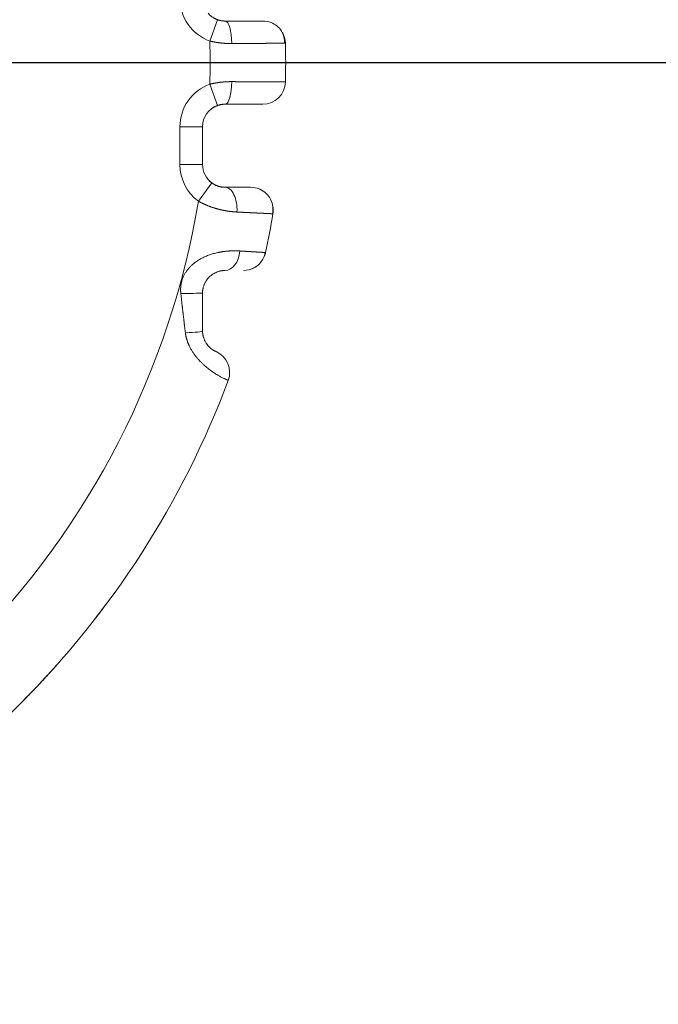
# Model space of a CAD drawing. Header units: millimetres. Extents: x 25069 to 61396, y 8621 to 21558.
# Tile 552 of 656: x 58233 to 58276, y 15333 to 15398. Entities that reach past the tile are written whole.
import ezdxf

# ---------------------------------------------------------------- set-up
doc = ezdxf.new("R2010")
doc.units = ezdxf.units.MM
doc.layers.add('10', color=7, linetype='Continuous')
doc.layers.add('dim', color=84, linetype='Continuous', lineweight=9)
doc.dimstyles.get("Standard").update_dxf_attribs({"dimtxt": 15, "dimasz": 5, "dimexe": 8, "dimexo": 5, "dimgap": 3, "dimtad": 0, "dimzin": 0, "dimdsep": 46, "dimtxsty": 'Standard', "dimblk": 'CLOSEDBLANK', "dimcen": 2, "dimclrd": 4, "dimclre": 3, "dimadec": 0, "dimazin": 0, "dimtfac": 1, "dimtofl": 0, "dimtmove": 0, "dimatfit": 3, "dimldrblk": 'CLOSEDBLANK', "dimfxl": 0, "dimtolj": 1, "dimtzin": 0, "dimarcsym": 0})

# ---------------------------------------------------------------- blocks, each defined once
blk = doc.blocks.new('_ClosedBlank')
at = {"color": 0, "linetype": 'ByBlock', "lineweight": -2}
for p, q in [((-1, 0.1667), (0, 0)), ((-1, 0.1667), (-1, -0.1667)), ((0, 0), (-1, -0.1667))]:
    blk.add_line(p, q, dxfattribs=at)
blk = doc.blocks.new('*D32')
at = {"layer": 'Defpoints', "color": 0, "lineweight": 18}
for p in [(58170.55, 15394.872), (58166.05, 15277.372), (58394.043, 15277.372)]:
    blk.add_point(p, dxfattribs=at)
at = {"layer": 'dim', "color": 3, "lineweight": -2}
for p, q in [((58190.55, 15394.872), (58414.043, 15394.872)), ((58186.05, 15277.372), (58414.043, 15277.372))]:
    blk.add_line(p, q, dxfattribs=at)
at = {"layer": 'dim', "color": 4, "lineweight": -3}
for p, q in [((58394.043, 15384.872), (58394.043, 15287.372)), ((58394.043, 15277.372), (58394.043, 15267.372))]:
    blk.add_line(p, q, dxfattribs=at)
at = {"layer": 'dim', "color": 4, "lineweight": -3, "xscale": 10, "yscale": 10, "zscale": 10}
for p, rotation in [((58394.043, 15394.872), 90), ((58394.043, 15277.372), 270)]:
    blk.add_blockref('_ClosedBlank', p, dxfattribs=dict(at, rotation=rotation))
at = {"layer": 'dim', "color": 0, "lineweight": 18, "insert": (58394.043, 15029.039), "char_height": 100, "attachment_point": 5, "rotation": 90}
blk.add_mtext('\\A1;117.50', dxfattribs=at)

msp = doc.modelspace()

# ---------------------------------------------------------------- linework, layer by layer
at = {"layer": '10', "color": 7, "linetype": 'Continuous', "lineweight": 20}
for p, q in [((58246.541, 15397.711), (58246.032, 15396.3)), ((58246.541, 15392.033), (58246.032, 15393.444)), ((58245.55, 15390.622), (58244.05, 15390.622)), ((58244.05, 15388.122), (58244.05, 15390.622)), ((58245.55, 15388.122), (58245.55, 15390.622)), ((58245.55, 15390.622), (58245.55, 15388.122)), ((58245.55, 15388.122), (58244.05, 15388.122)), ((58246.165, 15386.911), (58245.28, 15385.7))]:
    msp.add_line(p, q, dxfattribs=at)
for centre, radius, start, end in [((58247.05, 15399.122), 3, 180, 250.15265), ((58249.537, 15396.122), 1.5, 68.29854, 90), ((58191.05, 15394.872), 55, 358.51202, 1.48798), ((58249.537, 15396.122), 1.5, 1.22436, 30.46484), ((58191.05, 15394.872), 60, 358.77564, 1.22436), ((58191.05, 15394.872), 60, 358.77564, 1.22436), ((58247.05, 15390.622), 3, 109.84735, 180), ((58249.537, 15393.622), 1.5, 270, 358.77564), ((58247.05, 15390.622), 1.5, 109.84735, 180), ((58247.05, 15390.622), 1.5, 109.84735, 180), ((58247.05, 15388.122), 3, 180, 233.83866), ((58247.05, 15388.122), 1.5, 180, 233.83866), ((58247.05, 15388.122), 1.5, 180, 233.83866), ((58248.732, 15385.122), 1.5, 45.65417, 90), ((58191.05, 15394.872), 55, 315.26531, 350.40022), ((58248.732, 15385.122), 1.5, 350.40593, 6.93542), ((58191.05, 15394.872), 60, 347.91228, 350.40593), ((58191.05, 15394.872), 60, 347.91271, 350.40593), ((58248.253, 15382.622), 1.5, 338.34527, 347.91271), ((58248.253, 15382.622), 1.5, 270, 299.68109), ((58245.842, 15374.376), 1.5, 339.49069, 66.25486), ((58191.05, 15394.872), 60, 314.96431, 339.49069), ((58191.05, 15394.872), 60, 314.96431, 339.49047), ((58191.05, 15394.872), 60, 306.70268, 314.96431)]:
    msp.add_arc(centre, radius, start, end, dxfattribs=at)
for centre, major_axis, ratio, start_param, end_param in [((58247.05, 15396.122), (0, 1.5), 0.289634, 4.718854, 6.283185), ((58247.05, 15393.622), (0, -1.5), 0.289634, 0, 1.564331), ((58247.05, 15385.122), (0, 1.5), 0.520736, 4.621972, 6.283185), ((58247.05, 15382.622), (0, 1.5), 0.655346, 3.141593, 4.570002), ((58244.05, 15379.622), (-1.5, 0), 0.01189, 1.612094, 3.141593), ((58244.05, 15377.122), (-1.5, 0), 0.083537, 1.815244, 3.141593)]:
    msp.add_ellipse(centre, major_axis=major_axis, ratio=ratio, start_param=start_param, end_param=end_param, dxfattribs=at)
for points, weights in [([(58247.05, 15397.622), (58246.622, 15397.622), (58246.217, 15397.795), (58245.919, 15398.137)], [1, 0.894232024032, 0.84575556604, 0.854570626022]), ([(58246.159, 15391.828), (58246.426, 15392.026), (58246.735, 15392.122), (58247.05, 15392.122)], [0.858285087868, 0.872679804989, 0.919918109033, 1]), ([(58247.05, 15386.622), (58246.622, 15386.622), (58246.217, 15386.795), (58245.919, 15387.137)], [1, 0.894232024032, 0.84575556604, 0.854570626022]), ([(58235.847, 15354.956), (58235.077, 15354.092), (58234.282, 15353.25), (58233.462, 15352.431)], [0.923705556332, 0.921594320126, 0.919743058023, 0.918151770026])]:
    msp.add_rational_spline(points, weights, degree=3, dxfattribs=at)
for points, knots in [([(58246.541, 15397.711), (58246.545, 15397.709), (58246.554, 15397.706), (58246.567, 15397.702), (58246.58, 15397.698), (58246.592, 15397.694), (58246.605, 15397.689), (58246.618, 15397.686), (58246.631, 15397.682), (58246.644, 15397.678), (58246.657, 15397.675), (58246.669, 15397.671), (58246.682, 15397.668), (58246.695, 15397.665), (58246.708, 15397.661), (58246.721, 15397.659), (58246.734, 15397.656), (58246.746, 15397.653), (58246.759, 15397.65), (58246.772, 15397.648), (58246.785, 15397.646), (58246.798, 15397.643), (58246.811, 15397.641), (58246.823, 15397.639), (58246.836, 15397.637), (58246.849, 15397.635), (58246.862, 15397.634), (58246.874, 15397.632), (58246.887, 15397.631), (58246.9, 15397.629), (58246.912, 15397.628), (58246.925, 15397.627), (58246.938, 15397.626), (58246.95, 15397.625), (58246.963, 15397.624), (58246.976, 15397.624), (58246.988, 15397.623), (58247.001, 15397.623), (58247.013, 15397.622), (58247.026, 15397.622), (58247.038, 15397.622), (58247.046, 15397.622), (58247.05, 15397.622)], [0, 0, 0, 0, 0.024766, 0.049482, 0.074155, 0.098788, 0.123386, 0.147954, 0.172497, 0.19702, 0.221527, 0.246025, 0.270517, 0.295008, 0.319504, 0.344008, 0.368527, 0.393066, 0.417628, 0.442218, 0.466843, 0.491506, 0.516212, 0.540966, 0.565774, 0.590638, 0.615565, 0.640559, 0.665624, 0.690765, 0.715987, 0.741294, 0.766691, 0.792182, 0.81777, 0.843462, 0.86926, 0.89517, 0.921194, 0.947338, 0.973605, 1, 1, 1, 1]), ([(58247.05, 15397.622), (58247.41, 15397.622), (58247.745, 15397.622), (58248.357, 15397.622), (58248.622, 15397.622), (58248.958, 15397.622), (58249.057, 15397.622), (58249.229, 15397.622), (58249.302, 15397.622), (58249.418, 15397.622), (58249.462, 15397.622), (58249.522, 15397.622), (58249.537, 15397.622), (58249.537, 15397.622)], [0, 0, 0, 0, 0.250044, 0.250044, 0.500088, 0.500088, 0.62511, 0.62511, 0.750132, 0.750132, 0.875154, 0.875154, 1, 1, 1, 1]), ([(58250.973, 15396.154), (58250.981, 15396.294), (58250.956, 15396.571), (58250.786, 15396.974), (58250.486, 15397.312), (58250.227, 15397.461), (58250.083, 15397.519)], [0, 0, 0, 0, 0.239204, 0.491947, 0.749086, 1, 1, 1, 1]), ([(58247.485, 15396.132), (58247.476, 15396.132), (58247.457, 15396.131), (58247.429, 15396.131), (58247.401, 15396.132), (58247.373, 15396.132), (58247.345, 15396.132), (58247.317, 15396.133), (58247.289, 15396.133), (58247.261, 15396.134), (58247.233, 15396.135), (58247.205, 15396.136), (58247.177, 15396.137), (58247.149, 15396.139), (58247.121, 15396.14), (58247.093, 15396.142), (58247.065, 15396.143), (58247.037, 15396.145), (58247.01, 15396.147), (58246.982, 15396.149), (58246.954, 15396.151), (58246.926, 15396.154), (58246.899, 15396.156), (58246.871, 15396.159), (58246.843, 15396.161), (58246.816, 15396.164), (58246.788, 15396.167), (58246.761, 15396.17), (58246.733, 15396.173), (58246.705, 15396.177), (58246.678, 15396.18), (58246.651, 15396.184), (58246.623, 15396.187), (58246.596, 15396.191), (58246.569, 15396.195), (58246.541, 15396.199), (58246.514, 15396.203), (58246.487, 15396.208), (58246.46, 15396.212), (58246.433, 15396.217), (58246.406, 15396.221), (58246.379, 15396.226), (58246.352, 15396.231), (58246.325, 15396.236), (58246.298, 15396.241), (58246.271, 15396.247), (58246.244, 15396.252), (58246.217, 15396.258), (58246.191, 15396.263), (58246.164, 15396.269), (58246.138, 15396.275), (58246.111, 15396.281), (58246.085, 15396.287), (58246.058, 15396.294), (58246.041, 15396.298), (58246.032, 15396.3)], [0, 0, 0, 0, 0.019684, 0.03933, 0.058938, 0.078508, 0.098041, 0.117538, 0.136998, 0.156422, 0.175811, 0.195165, 0.214484, 0.233769, 0.25302, 0.272237, 0.291421, 0.310573, 0.329692, 0.34878, 0.367836, 0.386861, 0.405855, 0.42482, 0.443754, 0.462659, 0.481535, 0.500382, 0.519201, 0.537993, 0.556757, 0.575494, 0.594205, 0.61289, 0.631549, 0.650183, 0.668792, 0.687377, 0.705938, 0.724475, 0.742989, 0.761481, 0.77995, 0.798397, 0.816823, 0.835228, 0.853613, 0.871977, 0.890322, 0.908647, 0.926954, 0.945242, 0.963512, 0.981765, 1, 1, 1, 1]), ([(58251.037, 15396.154), (58251.037, 15396.154), (58251.037, 15396.154), (58251.036, 15396.154), (58251.036, 15396.154), (58251.035, 15396.154), (58251.034, 15396.154), (58251.032, 15396.154), (58251.031, 15396.154), (58251.029, 15396.154), (58251.027, 15396.154), (58251.024, 15396.154), (58251.022, 15396.154), (58251.019, 15396.154), (58251.015, 15396.154), (58251.012, 15396.154), (58251.008, 15396.154), (58251.004, 15396.154), (58251, 15396.154), (58250.996, 15396.154), (58250.991, 15396.154), (58250.986, 15396.154), (58250.98, 15396.154), (58250.975, 15396.154), (58250.969, 15396.154), (58250.963, 15396.154), (58250.957, 15396.154), (58250.95, 15396.154), (58250.943, 15396.154), (58250.936, 15396.153), (58250.928, 15396.153), (58250.92, 15396.153), (58250.912, 15396.153), (58250.904, 15396.153), (58250.896, 15396.153), (58250.887, 15396.153), (58250.878, 15396.153), (58250.868, 15396.153), (58250.858, 15396.153), (58250.848, 15396.153), (58250.838, 15396.153), (58250.828, 15396.153), (58250.817, 15396.153), (58250.806, 15396.153), (58250.794, 15396.153), (58250.782, 15396.153), (58250.77, 15396.153), (58250.758, 15396.153), (58250.746, 15396.153), (58250.733, 15396.152), (58250.72, 15396.152), (58250.706, 15396.152), (58250.692, 15396.152), (58250.678, 15396.152), (58250.664, 15396.152), (58250.65, 15396.152), (58250.635, 15396.152), (58250.62, 15396.152), (58250.604, 15396.152), (58250.588, 15396.152), (58250.572, 15396.152), (58250.556, 15396.152), (58250.539, 15396.151), (58250.522, 15396.151), (58250.505, 15396.151), (58250.488, 15396.151), (58250.47, 15396.151), (58250.452, 15396.151), (58250.433, 15396.151), (58250.415, 15396.151), (58250.396, 15396.151), (58250.376, 15396.15), (58250.357, 15396.15), (58250.337, 15396.15), (58250.317, 15396.15), (58250.297, 15396.15), (58250.276, 15396.15), (58250.255, 15396.15), (58250.233, 15396.15), (58250.212, 15396.149), (58250.19, 15396.149), (58250.168, 15396.149), (58250.145, 15396.149), (58250.123, 15396.149), (58250.1, 15396.149), (58250.076, 15396.149), (58250.053, 15396.149), (58250.029, 15396.148), (58250.004, 15396.148), (58249.98, 15396.148), (58249.955, 15396.148), (58249.93, 15396.148), (58249.905, 15396.148), (58249.879, 15396.147), (58249.853, 15396.147), (58249.827, 15396.147), (58249.8, 15396.147), (58249.774, 15396.147), (58249.747, 15396.147), (58249.719, 15396.146), (58249.692, 15396.146), (58249.664, 15396.146), (58249.636, 15396.146), (58249.607, 15396.146), (58249.578, 15396.146), (58249.549, 15396.145), (58249.52, 15396.145), (58249.49, 15396.145), (58249.461, 15396.145), (58249.431, 15396.145), (58249.4, 15396.144), (58249.369, 15396.144), (58249.339, 15396.144), (58249.307, 15396.144), (58249.276, 15396.144), (58249.244, 15396.143), (58249.212, 15396.143), (58249.18, 15396.143), (58249.147, 15396.143), (58249.115, 15396.142), (58249.082, 15396.142), (58249.048, 15396.142), (58249.015, 15396.142), (58248.981, 15396.142), (58248.947, 15396.141), (58248.913, 15396.141), (58248.878, 15396.141), (58248.843, 15396.141), (58248.808, 15396.14), (58248.773, 15396.14), (58248.738, 15396.14), (58248.702, 15396.14), (58248.666, 15396.139), (58248.63, 15396.139), (58248.593, 15396.139), (58248.556, 15396.139), (58248.519, 15396.138), (58248.482, 15396.138), (58248.445, 15396.138), (58248.407, 15396.138), (58248.369, 15396.137), (58248.331, 15396.137), (58248.293, 15396.137), (58248.254, 15396.137), (58248.216, 15396.136), (58248.177, 15396.136), (58248.138, 15396.136), (58248.098, 15396.136), (58248.059, 15396.135), (58248.019, 15396.135), (58247.979, 15396.135), (58247.939, 15396.135), (58247.899, 15396.134), (58247.858, 15396.134), (58247.817, 15396.134), (58247.776, 15396.134), (58247.735, 15396.133), (58247.694, 15396.133), (58247.652, 15396.133), (58247.611, 15396.132), (58247.569, 15396.132), (58247.527, 15396.132), (58247.499, 15396.132), (58247.485, 15396.132)], [0, 0, 0, 0, 0.005513, 0.011036, 0.016567, 0.022106, 0.027655, 0.033212, 0.038777, 0.044352, 0.049935, 0.055527, 0.061128, 0.066737, 0.072355, 0.077982, 0.083618, 0.089262, 0.094915, 0.100577, 0.106247, 0.111926, 0.117614, 0.123311, 0.129016, 0.13473, 0.140453, 0.146184, 0.151924, 0.157673, 0.163431, 0.169197, 0.174972, 0.180756, 0.186548, 0.19235, 0.198159, 0.203978, 0.209805, 0.215642, 0.221486, 0.22734, 0.233202, 0.239073, 0.244953, 0.250841, 0.256738, 0.262644, 0.268559, 0.274482, 0.280414, 0.286355, 0.292304, 0.298263, 0.304229, 0.310205, 0.316189, 0.322182, 0.328184, 0.334195, 0.340214, 0.346242, 0.352279, 0.358324, 0.364378, 0.370441, 0.376513, 0.382593, 0.388682, 0.39478, 0.400886, 0.407001, 0.413125, 0.419258, 0.425399, 0.431549, 0.437708, 0.443875, 0.450052, 0.456237, 0.46243, 0.468633, 0.474844, 0.481064, 0.487292, 0.49353, 0.499776, 0.50603, 0.512294, 0.518566, 0.524847, 0.531137, 0.537435, 0.543742, 0.550058, 0.556382, 0.562716, 0.569058, 0.575408, 0.581768, 0.588136, 0.594513, 0.600898, 0.607293, 0.613696, 0.620108, 0.626528, 0.632957, 0.639395, 0.645842, 0.652297, 0.658761, 0.665234, 0.671716, 0.678206, 0.684705, 0.691213, 0.697729, 0.704254, 0.710788, 0.717331, 0.723882, 0.730442, 0.737011, 0.743589, 0.750175, 0.75677, 0.763374, 0.769986, 0.776607, 0.783237, 0.789876, 0.796523, 0.803179, 0.809844, 0.816517, 0.8232, 0.829891, 0.83659, 0.843299, 0.850016, 0.856742, 0.863476, 0.87022, 0.876972, 0.883732, 0.890502, 0.89728, 0.904067, 0.910863, 0.917667, 0.92448, 0.931302, 0.938132, 0.944972, 0.95182, 0.958676, 0.965542, 0.972416, 0.979299, 0.986191, 0.993091, 1, 1, 1, 1]), ([(58246.032, 15393.444), (58246.042, 15393.446), (58246.062, 15393.451), (58246.093, 15393.458), (58246.123, 15393.465), (58246.154, 15393.472), (58246.184, 15393.479), (58246.215, 15393.486), (58246.246, 15393.492), (58246.277, 15393.498), (58246.308, 15393.504), (58246.339, 15393.51), (58246.37, 15393.516), (58246.401, 15393.521), (58246.432, 15393.527), (58246.463, 15393.532), (58246.495, 15393.537), (58246.526, 15393.542), (58246.557, 15393.547), (58246.589, 15393.552), (58246.62, 15393.556), (58246.652, 15393.56), (58246.683, 15393.564), (58246.715, 15393.568), (58246.747, 15393.572), (58246.778, 15393.576), (58246.81, 15393.579), (58246.842, 15393.582), (58246.874, 15393.585), (58246.906, 15393.588), (58246.938, 15393.591), (58246.97, 15393.594), (58247.002, 15393.596), (58247.034, 15393.598), (58247.066, 15393.601), (58247.098, 15393.602), (58247.13, 15393.604), (58247.162, 15393.606), (58247.194, 15393.607), (58247.227, 15393.608), (58247.259, 15393.609), (58247.291, 15393.61), (58247.323, 15393.611), (58247.356, 15393.612), (58247.388, 15393.612), (58247.42, 15393.612), (58247.453, 15393.612), (58247.474, 15393.612), (58247.485, 15393.612)], [0, 0, 0, 0, 0.021012, 0.042047, 0.063105, 0.084187, 0.105294, 0.126427, 0.147586, 0.168771, 0.189984, 0.211225, 0.232494, 0.253793, 0.275122, 0.296482, 0.317873, 0.339296, 0.360751, 0.38224, 0.403763, 0.42532, 0.446912, 0.46854, 0.490205, 0.511906, 0.533646, 0.555424, 0.57724, 0.599097, 0.620993, 0.642931, 0.66491, 0.686931, 0.708995, 0.731103, 0.753254, 0.77545, 0.797691, 0.819978, 0.842312, 0.864693, 0.887121, 0.909598, 0.932123, 0.954699, 0.977324, 1, 1, 1, 1]), ([(58247.485, 15393.612), (58247.496, 15393.612), (58247.519, 15393.612), (58247.553, 15393.612), (58247.586, 15393.612), (58247.62, 15393.611), (58247.654, 15393.611), (58247.687, 15393.611), (58247.72, 15393.611), (58247.753, 15393.61), (58247.786, 15393.61), (58247.819, 15393.61), (58247.852, 15393.61), (58247.885, 15393.61), (58247.917, 15393.609), (58247.95, 15393.609), (58247.982, 15393.609), (58248.014, 15393.609), (58248.046, 15393.608), (58248.078, 15393.608), (58248.11, 15393.608), (58248.142, 15393.608), (58248.173, 15393.608), (58248.204, 15393.607), (58248.236, 15393.607), (58248.267, 15393.607), (58248.298, 15393.607), (58248.329, 15393.607), (58248.359, 15393.606), (58248.39, 15393.606), (58248.42, 15393.606), (58248.45, 15393.606), (58248.481, 15393.606), (58248.51, 15393.605), (58248.54, 15393.605), (58248.57, 15393.605), (58248.599, 15393.605), (58248.629, 15393.605), (58248.658, 15393.604), (58248.687, 15393.604), (58248.716, 15393.604), (58248.745, 15393.604), (58248.773, 15393.604), (58248.802, 15393.603), (58248.83, 15393.603), (58248.858, 15393.603), (58248.886, 15393.603), (58248.914, 15393.603), (58248.941, 15393.602), (58248.969, 15393.602), (58248.996, 15393.602), (58249.023, 15393.602), (58249.05, 15393.602), (58249.077, 15393.602), (58249.104, 15393.601), (58249.13, 15393.601), (58249.156, 15393.601), (58249.183, 15393.601), (58249.209, 15393.601), (58249.234, 15393.601), (58249.26, 15393.6), (58249.285, 15393.6), (58249.311, 15393.6), (58249.336, 15393.6), (58249.361, 15393.6), (58249.385, 15393.6), (58249.41, 15393.599), (58249.434, 15393.599), (58249.459, 15393.599), (58249.483, 15393.599), (58249.507, 15393.599), (58249.53, 15393.599), (58249.554, 15393.598), (58249.577, 15393.598), (58249.6, 15393.598), (58249.623, 15393.598), (58249.646, 15393.598), (58249.669, 15393.598), (58249.691, 15393.598), (58249.713, 15393.597), (58249.736, 15393.597), (58249.757, 15393.597), (58249.779, 15393.597), (58249.801, 15393.597), (58249.822, 15393.597), (58249.843, 15393.597), (58249.864, 15393.596), (58249.885, 15393.596), (58249.906, 15393.596), (58249.926, 15393.596), (58249.946, 15393.596), (58249.966, 15393.596), (58249.986, 15393.596), (58250.006, 15393.596), (58250.025, 15393.595), (58250.045, 15393.595), (58250.064, 15393.595), (58250.083, 15393.595), (58250.101, 15393.595), (58250.12, 15393.595), (58250.138, 15393.595), (58250.157, 15393.595), (58250.175, 15393.595), (58250.192, 15393.594), (58250.21, 15393.594), (58250.227, 15393.594), (58250.245, 15393.594), (58250.262, 15393.594), (58250.279, 15393.594), (58250.295, 15393.594), (58250.312, 15393.594), (58250.328, 15393.594), (58250.344, 15393.593), (58250.36, 15393.593), (58250.376, 15393.593), (58250.391, 15393.593), (58250.407, 15393.593), (58250.422, 15393.593), (58250.437, 15393.593), (58250.452, 15393.593), (58250.466, 15393.593), (58250.481, 15393.593), (58250.495, 15393.593), (58250.509, 15393.593), (58250.523, 15393.592), (58250.536, 15393.592), (58250.55, 15393.592), (58250.563, 15393.592), (58250.576, 15393.592), (58250.589, 15393.592), (58250.602, 15393.592), (58250.614, 15393.592), (58250.626, 15393.592), (58250.639, 15393.592), (58250.65, 15393.592), (58250.662, 15393.592), (58250.674, 15393.592), (58250.685, 15393.592), (58250.696, 15393.591), (58250.707, 15393.591), (58250.718, 15393.591), (58250.729, 15393.591), (58250.739, 15393.591), (58250.749, 15393.591), (58250.76, 15393.591), (58250.769, 15393.591), (58250.779, 15393.591), (58250.789, 15393.591), (58250.798, 15393.591), (58250.807, 15393.591), (58250.816, 15393.591), (58250.825, 15393.591), (58250.833, 15393.591), (58250.842, 15393.591), (58250.85, 15393.591), (58250.858, 15393.591), (58250.866, 15393.591), (58250.874, 15393.591), (58250.881, 15393.591), (58250.888, 15393.591), (58250.895, 15393.59), (58250.902, 15393.59), (58250.909, 15393.59), (58250.916, 15393.59), (58250.922, 15393.59), (58250.928, 15393.59), (58250.934, 15393.59), (58250.94, 15393.59), (58250.946, 15393.59), (58250.951, 15393.59), (58250.957, 15393.59), (58250.962, 15393.59), (58250.967, 15393.59), (58250.972, 15393.59), (58250.976, 15393.59), (58250.981, 15393.59), (58250.985, 15393.59), (58250.989, 15393.59), (58250.993, 15393.59), (58250.997, 15393.59), (58251, 15393.59), (58251.004, 15393.59), (58251.007, 15393.59), (58251.01, 15393.59), (58251.013, 15393.59), (58251.016, 15393.59), (58251.018, 15393.59), (58251.021, 15393.59), (58251.023, 15393.59), (58251.025, 15393.59), (58251.027, 15393.59), (58251.029, 15393.59), (58251.03, 15393.59), (58251.032, 15393.59), (58251.033, 15393.59), (58251.034, 15393.59), (58251.035, 15393.59), (58251.035, 15393.59), (58251.036, 15393.59), (58251.036, 15393.59), (58251.037, 15393.59), (58251.037, 15393.59), (58251.037, 15393.59)], [0, 0, 0, 0, 0.005562, 0.011119, 0.016671, 0.022216, 0.027756, 0.03329, 0.038819, 0.044342, 0.049859, 0.05537, 0.060876, 0.066377, 0.071871, 0.07736, 0.082844, 0.088321, 0.093793, 0.09926, 0.104721, 0.110176, 0.115625, 0.121069, 0.126507, 0.131939, 0.137366, 0.142787, 0.148203, 0.153613, 0.159017, 0.164415, 0.169808, 0.175195, 0.180577, 0.185953, 0.191323, 0.196688, 0.202047, 0.2074, 0.212748, 0.21809, 0.223426, 0.228757, 0.234082, 0.239401, 0.244715, 0.250023, 0.255325, 0.260622, 0.265913, 0.271198, 0.276478, 0.281752, 0.287021, 0.292284, 0.297541, 0.302792, 0.308038, 0.313279, 0.318513, 0.323742, 0.328965, 0.334183, 0.339395, 0.344601, 0.349802, 0.354997, 0.360186, 0.36537, 0.370548, 0.37572, 0.380887, 0.386048, 0.391203, 0.396353, 0.401497, 0.406636, 0.411769, 0.416896, 0.422017, 0.427133, 0.432243, 0.437348, 0.442447, 0.44754, 0.452627, 0.457709, 0.462786, 0.467856, 0.472921, 0.477981, 0.483034, 0.488082, 0.493125, 0.498161, 0.503192, 0.508218, 0.513237, 0.518252, 0.52326, 0.528263, 0.53326, 0.538251, 0.543237, 0.548217, 0.553192, 0.558161, 0.563124, 0.568082, 0.573033, 0.57798, 0.58292, 0.587855, 0.592785, 0.597708, 0.602626, 0.607539, 0.612445, 0.617346, 0.622242, 0.627131, 0.632016, 0.636894, 0.641767, 0.646634, 0.651495, 0.656351, 0.661201, 0.666046, 0.670885, 0.675718, 0.680546, 0.685367, 0.690184, 0.694994, 0.699799, 0.704599, 0.709392, 0.71418, 0.718963, 0.723739, 0.72851, 0.733276, 0.738035, 0.74279, 0.747538, 0.752281, 0.757018, 0.761749, 0.766475, 0.771195, 0.77591, 0.780619, 0.785322, 0.79002, 0.794712, 0.799398, 0.804078, 0.808753, 0.813423, 0.818086, 0.822744, 0.827397, 0.832044, 0.836685, 0.84132, 0.84595, 0.850574, 0.855192, 0.859805, 0.864412, 0.869014, 0.87361, 0.8782, 0.882784, 0.887363, 0.891937, 0.896504, 0.901066, 0.905623, 0.910173, 0.914718, 0.919258, 0.923791, 0.928319, 0.932842, 0.937359, 0.94187, 0.946375, 0.950875, 0.955369, 0.959858, 0.96434, 0.968818, 0.973289, 0.977755, 0.982215, 0.98667, 0.991119, 0.995562, 1, 1, 1, 1]), ([(58247.05, 15392.122), (58247.046, 15392.122), (58247.036, 15392.122), (58247.022, 15392.122), (58247.008, 15392.121), (58246.993, 15392.121), (58246.979, 15392.12), (58246.965, 15392.119), (58246.95, 15392.119), (58246.936, 15392.118), (58246.922, 15392.116), (58246.907, 15392.115), (58246.893, 15392.114), (58246.878, 15392.112), (58246.863, 15392.11), (58246.849, 15392.108), (58246.834, 15392.106), (58246.82, 15392.104), (58246.805, 15392.102), (58246.79, 15392.099), (58246.776, 15392.097), (58246.761, 15392.094), (58246.746, 15392.091), (58246.732, 15392.088), (58246.717, 15392.084), (58246.702, 15392.081), (58246.688, 15392.077), (58246.673, 15392.074), (58246.658, 15392.07), (58246.644, 15392.066), (58246.629, 15392.061), (58246.614, 15392.057), (58246.6, 15392.053), (58246.585, 15392.048), (58246.57, 15392.043), (58246.556, 15392.038), (58246.546, 15392.035), (58246.541, 15392.033)], [0, 0, 0, 0, 0.030155, 0.060144, 0.089974, 0.11965, 0.149178, 0.178566, 0.207819, 0.236943, 0.265945, 0.294832, 0.323611, 0.352287, 0.380869, 0.409362, 0.437774, 0.466112, 0.494382, 0.522592, 0.55075, 0.578861, 0.606935, 0.634976, 0.662994, 0.690996, 0.718987, 0.746977, 0.774973, 0.80298, 0.831008, 0.859063, 0.887153, 0.915284, 0.943464, 0.9717, 1, 1, 1, 1]), ([(58249.537, 15392.122), (58249.537, 15392.122), (58249.478, 15392.122), (58249.243, 15392.122), (58249.072, 15392.122), (58248.737, 15392.122), (58248.614, 15392.122), (58248.347, 15392.122), (58248.202, 15392.122), (58247.899, 15392.122), (58247.74, 15392.122), (58247.405, 15392.122), (58247.23, 15392.122), (58247.05, 15392.122)], [0, 0, 0, 0, 0.25, 0.25, 0.5, 0.5, 0.625, 0.625, 0.75, 0.75, 0.875, 0.875, 1, 1, 1, 1]), ([(58246.165, 15386.911), (58246.169, 15386.908), (58246.177, 15386.903), (58246.188, 15386.894), (58246.2, 15386.886), (58246.211, 15386.878), (58246.223, 15386.871), (58246.235, 15386.863), (58246.246, 15386.856), (58246.258, 15386.848), (58246.27, 15386.841), (58246.282, 15386.834), (58246.293, 15386.827), (58246.305, 15386.82), (58246.317, 15386.813), (58246.329, 15386.807), (58246.341, 15386.8), (58246.353, 15386.794), (58246.365, 15386.788), (58246.377, 15386.782), (58246.389, 15386.776), (58246.401, 15386.77), (58246.413, 15386.764), (58246.425, 15386.759), (58246.437, 15386.753), (58246.449, 15386.748), (58246.461, 15386.743), (58246.473, 15386.737), (58246.485, 15386.732), (58246.497, 15386.728), (58246.509, 15386.723), (58246.521, 15386.718), (58246.534, 15386.714), (58246.546, 15386.709), (58246.558, 15386.705), (58246.57, 15386.701), (58246.582, 15386.697), (58246.594, 15386.693), (58246.606, 15386.689), (58246.618, 15386.686), (58246.63, 15386.682), (58246.648, 15386.677), (58246.672, 15386.67), (58246.701, 15386.663), (58246.731, 15386.656), (58246.76, 15386.65), (58246.79, 15386.645), (58246.819, 15386.64), (58246.848, 15386.635), (58246.878, 15386.632), (58246.907, 15386.629), (58246.936, 15386.626), (58246.965, 15386.624), (58246.993, 15386.623), (58247.022, 15386.622), (58247.041, 15386.622), (58247.05, 15386.622)], [0, 0, 0, 0, 0.012604, 0.025174, 0.037712, 0.050221, 0.062703, 0.07516, 0.087594, 0.100009, 0.112406, 0.124788, 0.137157, 0.149516, 0.161866, 0.174211, 0.186553, 0.198894, 0.211237, 0.223583, 0.235937, 0.248299, 0.260672, 0.27306, 0.285463, 0.297885, 0.310328, 0.322794, 0.335285, 0.347805, 0.360354, 0.372937, 0.385554, 0.398208, 0.410902, 0.423637, 0.436416, 0.449241, 0.462114, 0.475037, 0.488012, 0.501043, 0.533168, 0.56574, 0.598784, 0.632325, 0.666389, 0.700999, 0.736178, 0.771946, 0.808324, 0.84533, 0.882984, 0.921303, 0.960303, 1, 1, 1, 1]), ([(58247.05, 15386.622), (58247.307, 15386.622), (58247.538, 15386.622), (58247.952, 15386.622), (58248.135, 15386.622), (58248.354, 15386.622), (58248.419, 15386.622), (58248.532, 15386.622), (58248.58, 15386.622), (58248.693, 15386.622), (58248.732, 15386.622), (58248.732, 15386.622)], [0, 0, 0, 0, 0.250081, 0.250081, 0.500163, 0.500163, 0.625203, 0.625203, 0.750244, 0.750244, 1, 1, 1, 1]), ([(58250.17, 15384.874), (58250.202, 15385.028), (58250.22, 15385.341), (58250.085, 15385.82), (58249.778, 15386.237), (58249.495, 15386.423), (58249.334, 15386.496)], [0, 0, 0, 0, 0.232563, 0.484871, 0.745469, 1, 1, 1, 1]), ([(58247.828, 15384.986), (58247.819, 15384.987), (58247.801, 15384.988), (58247.773, 15384.989), (58247.745, 15384.991), (58247.717, 15384.993), (58247.689, 15384.995), (58247.661, 15384.997), (58247.633, 15384.999), (58247.605, 15385.002), (58247.577, 15385.004), (58247.55, 15385.007), (58247.522, 15385.01), (58247.494, 15385.013), (58247.466, 15385.016), (58247.438, 15385.019), (58247.41, 15385.022), (58247.382, 15385.026), (58247.355, 15385.029), (58247.327, 15385.033), (58247.299, 15385.037), (58247.271, 15385.041), (58247.244, 15385.045), (58247.216, 15385.049), (58247.188, 15385.053), (58247.161, 15385.058), (58247.133, 15385.062), (58247.106, 15385.067), (58247.078, 15385.072), (58247.051, 15385.077), (58247.023, 15385.082), (58246.996, 15385.087), (58246.969, 15385.092), (58246.941, 15385.098), (58246.914, 15385.103), (58246.887, 15385.109), (58246.86, 15385.115), (58246.833, 15385.12), (58246.805, 15385.126), (58246.778, 15385.133), (58246.751, 15385.139), (58246.725, 15385.145), (58246.698, 15385.152), (58246.671, 15385.158), (58246.644, 15385.165), (58246.618, 15385.172), (58246.591, 15385.179), (58246.553, 15385.189), (58246.503, 15385.203), (58246.441, 15385.22), (58246.38, 15385.239), (58246.319, 15385.257), (58246.258, 15385.277), (58246.197, 15385.297), (58246.137, 15385.318), (58246.077, 15385.339), (58246.018, 15385.361), (58245.959, 15385.384), (58245.9, 15385.407), (58245.842, 15385.43), (58245.784, 15385.455), (58245.726, 15385.48), (58245.669, 15385.505), (58245.612, 15385.531), (58245.556, 15385.558), (58245.5, 15385.585), (58245.444, 15385.613), (58245.389, 15385.641), (58245.334, 15385.67), (58245.298, 15385.69), (58245.28, 15385.7)], [0, 0, 0, 0, 0.011641, 0.023246, 0.034815, 0.046346, 0.057842, 0.069302, 0.080726, 0.092114, 0.103467, 0.114784, 0.126066, 0.137313, 0.148525, 0.159703, 0.170846, 0.181955, 0.19303, 0.204071, 0.215078, 0.226052, 0.236992, 0.247899, 0.258773, 0.269614, 0.280423, 0.291199, 0.301942, 0.312654, 0.323334, 0.333982, 0.344599, 0.355184, 0.365739, 0.376262, 0.386755, 0.397217, 0.407649, 0.418051, 0.428423, 0.438766, 0.449079, 0.459362, 0.469617, 0.479843, 0.49004, 0.500209, 0.523882, 0.547446, 0.570903, 0.594256, 0.617507, 0.64066, 0.663718, 0.686682, 0.709556, 0.732342, 0.755044, 0.777664, 0.800205, 0.82267, 0.845062, 0.867384, 0.889638, 0.911827, 0.933955, 0.956025, 0.978039, 1, 1, 1, 1]), ([(58250.211, 15384.872), (58250.211, 15384.872), (58250.211, 15384.872), (58250.211, 15384.872), (58250.21, 15384.872), (58250.209, 15384.872), (58250.208, 15384.872), (58250.207, 15384.872), (58250.206, 15384.872), (58250.204, 15384.872), (58250.202, 15384.872), (58250.2, 15384.872), (58250.198, 15384.873), (58250.195, 15384.873), (58250.192, 15384.873), (58250.189, 15384.873), (58250.186, 15384.873), (58250.182, 15384.873), (58250.179, 15384.873), (58250.175, 15384.874), (58250.17, 15384.874), (58250.166, 15384.874), (58250.161, 15384.874), (58250.156, 15384.874), (58250.151, 15384.875), (58250.146, 15384.875), (58250.14, 15384.875), (58250.135, 15384.875), (58250.129, 15384.876), (58250.122, 15384.876), (58250.116, 15384.876), (58250.109, 15384.877), (58250.102, 15384.877), (58250.095, 15384.877), (58250.088, 15384.878), (58250.08, 15384.878), (58250.072, 15384.878), (58250.064, 15384.879), (58250.056, 15384.879), (58250.047, 15384.879), (58250.039, 15384.88), (58250.03, 15384.88), (58250.021, 15384.881), (58250.011, 15384.881), (58250.001, 15384.882), (58249.992, 15384.882), (58249.981, 15384.883), (58249.971, 15384.883), (58249.961, 15384.884), (58249.95, 15384.884), (58249.939, 15384.885), (58249.928, 15384.885), (58249.916, 15384.886), (58249.904, 15384.886), (58249.893, 15384.887), (58249.88, 15384.887), (58249.868, 15384.888), (58249.855, 15384.889), (58249.843, 15384.889), (58249.83, 15384.89), (58249.816, 15384.89), (58249.803, 15384.891), (58249.789, 15384.892), (58249.775, 15384.892), (58249.761, 15384.893), (58249.747, 15384.894), (58249.732, 15384.894), (58249.718, 15384.895), (58249.702, 15384.896), (58249.687, 15384.897), (58249.672, 15384.897), (58249.656, 15384.898), (58249.64, 15384.899), (58249.624, 15384.9), (58249.608, 15384.9), (58249.591, 15384.901), (58249.57, 15384.902), (58249.545, 15384.903), (58249.514, 15384.905), (58249.483, 15384.906), (58249.451, 15384.908), (58249.419, 15384.909), (58249.385, 15384.911), (58249.351, 15384.912), (58249.316, 15384.914), (58249.281, 15384.916), (58249.245, 15384.917), (58249.208, 15384.919), (58249.17, 15384.921), (58249.131, 15384.923), (58249.092, 15384.925), (58249.052, 15384.927), (58249.012, 15384.929), (58248.97, 15384.931), (58248.928, 15384.933), (58248.886, 15384.935), (58248.842, 15384.937), (58248.798, 15384.939), (58248.753, 15384.941), (58248.708, 15384.943), (58248.661, 15384.946), (58248.614, 15384.948), (58248.567, 15384.95), (58248.518, 15384.952), (58248.469, 15384.955), (58248.42, 15384.957), (58248.369, 15384.96), (58248.318, 15384.962), (58248.266, 15384.965), (58248.214, 15384.967), (58248.161, 15384.97), (58248.107, 15384.973), (58248.052, 15384.975), (58247.997, 15384.978), (58247.942, 15384.981), (58247.885, 15384.984), (58247.847, 15384.986), (58247.828, 15384.986)], [0, 0, 0, 0, 0.006563, 0.013128, 0.019696, 0.026267, 0.03284, 0.039415, 0.045994, 0.052574, 0.059158, 0.065743, 0.072332, 0.078923, 0.085517, 0.092113, 0.098712, 0.105313, 0.111917, 0.118524, 0.125133, 0.131745, 0.138359, 0.144977, 0.151596, 0.158219, 0.164844, 0.171472, 0.178102, 0.184735, 0.191371, 0.198009, 0.20465, 0.211294, 0.21794, 0.224589, 0.231241, 0.237895, 0.244552, 0.251212, 0.257874, 0.264539, 0.271207, 0.277878, 0.284551, 0.291227, 0.297906, 0.304588, 0.311272, 0.317959, 0.324648, 0.331341, 0.338036, 0.344734, 0.351435, 0.358138, 0.364844, 0.371553, 0.378265, 0.38498, 0.391697, 0.398417, 0.40514, 0.411866, 0.418594, 0.425325, 0.432059, 0.438796, 0.445536, 0.452279, 0.459024, 0.465772, 0.472523, 0.479277, 0.486033, 0.492793, 0.499555, 0.511379, 0.523238, 0.535132, 0.547061, 0.559026, 0.571025, 0.583059, 0.595129, 0.607234, 0.619374, 0.631549, 0.643759, 0.656005, 0.668286, 0.680602, 0.692953, 0.70534, 0.717762, 0.730219, 0.742712, 0.75524, 0.767803, 0.780402, 0.793036, 0.805705, 0.81841, 0.83115, 0.843926, 0.856737, 0.869584, 0.882466, 0.895383, 0.908336, 0.921324, 0.934348, 0.947407, 0.960502, 0.973633, 0.986799, 1, 1, 1, 1]), ([(58244.112, 15379.604), (58244.111, 15379.612), (58244.11, 15379.628), (58244.108, 15379.652), (58244.106, 15379.676), (58244.104, 15379.7), (58244.102, 15379.724), (58244.101, 15379.747), (58244.1, 15379.771), (58244.099, 15379.795), (58244.099, 15379.818), (58244.099, 15379.842), (58244.099, 15379.865), (58244.099, 15379.889), (58244.099, 15379.912), (58244.1, 15379.936), (58244.101, 15379.959), (58244.102, 15379.982), (58244.104, 15380.006), (58244.106, 15380.029), (58244.108, 15380.052), (58244.11, 15380.075), (58244.113, 15380.098), (58244.116, 15380.121), (58244.119, 15380.144), (58244.122, 15380.167), (58244.125, 15380.19), (58244.129, 15380.213), (58244.133, 15380.236), (58244.138, 15380.259), (58244.142, 15380.282), (58244.147, 15380.304), (58244.164, 15380.378), (58244.198, 15380.502), (58244.261, 15380.671), (58244.339, 15380.835), (58244.43, 15380.991), (58244.533, 15381.139), (58244.646, 15381.277), (58244.77, 15381.409), (58244.918, 15381.544), (58245.091, 15381.681), (58245.29, 15381.814), (58245.51, 15381.939), (58245.751, 15382.053), (58246.01, 15382.154), (58246.279, 15382.239), (58246.477, 15382.288), (58246.602, 15382.314), (58246.652, 15382.324), (58246.702, 15382.333), (58246.752, 15382.342), (58246.802, 15382.351), (58246.852, 15382.359), (58246.903, 15382.366), (58246.954, 15382.373), (58247.004, 15382.379), (58247.055, 15382.385), (58247.106, 15382.391), (58247.157, 15382.396), (58247.209, 15382.4), (58247.26, 15382.404), (58247.311, 15382.408), (58247.362, 15382.411), (58247.414, 15382.414), (58247.465, 15382.416), (58247.516, 15382.417), (58247.568, 15382.419), (58247.619, 15382.419), (58247.67, 15382.42), (58247.721, 15382.419), (58247.772, 15382.419), (58247.823, 15382.418), (58247.873, 15382.416), (58247.924, 15382.414), (58247.974, 15382.412), (58248.007, 15382.41), (58248.023, 15382.409)], [0, 0, 0, 0, 0.004171, 0.00833, 0.012477, 0.016612, 0.020736, 0.024849, 0.028952, 0.033046, 0.037131, 0.041207, 0.045275, 0.049336, 0.05339, 0.057438, 0.061479, 0.065515, 0.069547, 0.073574, 0.077598, 0.081618, 0.085636, 0.089652, 0.093666, 0.097679, 0.101692, 0.105705, 0.109719, 0.113733, 0.11775, 0.121769, 0.125791, 0.157, 0.188149, 0.219499, 0.251309, 0.281747, 0.312522, 0.343828, 0.375843, 0.416518, 0.458091, 0.500843, 0.548782, 0.597851, 0.648333, 0.700489, 0.709826, 0.719223, 0.728683, 0.738205, 0.747792, 0.757445, 0.767164, 0.776951, 0.786807, 0.796734, 0.806731, 0.816801, 0.826945, 0.837162, 0.847456, 0.857825, 0.868272, 0.878797, 0.889402, 0.900087, 0.910852, 0.9217, 0.932631, 0.943645, 0.954744, 0.965928, 0.977198, 0.988555, 1, 1, 1, 1]), ([(58248.023, 15382.409), (58248.032, 15382.409), (58248.048, 15382.408), (58248.073, 15382.406), (58248.098, 15382.405), (58248.122, 15382.403), (58248.146, 15382.402), (58248.17, 15382.4), (58248.194, 15382.399), (58248.217, 15382.397), (58248.241, 15382.396), (58248.264, 15382.394), (58248.287, 15382.393), (58248.31, 15382.392), (58248.333, 15382.39), (58248.355, 15382.389), (58248.378, 15382.388), (58248.4, 15382.386), (58248.422, 15382.385), (58248.444, 15382.384), (58248.466, 15382.382), (58248.487, 15382.381), (58248.508, 15382.38), (58248.529, 15382.378), (58248.55, 15382.377), (58248.571, 15382.376), (58248.592, 15382.375), (58248.612, 15382.373), (58248.632, 15382.372), (58248.652, 15382.371), (58248.672, 15382.37), (58248.692, 15382.369), (58248.711, 15382.367), (58248.731, 15382.366), (58248.75, 15382.365), (58248.769, 15382.364), (58248.787, 15382.363), (58248.806, 15382.362), (58248.824, 15382.361), (58248.842, 15382.36), (58248.86, 15382.359), (58248.878, 15382.357), (58248.896, 15382.356), (58248.913, 15382.355), (58248.93, 15382.354), (58248.947, 15382.353), (58248.964, 15382.352), (58248.981, 15382.351), (58248.997, 15382.35), (58249.014, 15382.349), (58249.03, 15382.348), (58249.046, 15382.348), (58249.061, 15382.347), (58249.077, 15382.346), (58249.092, 15382.345), (58249.107, 15382.344), (58249.122, 15382.343), (58249.137, 15382.342), (58249.152, 15382.341), (58249.166, 15382.34), (58249.18, 15382.34), (58249.194, 15382.339), (58249.208, 15382.338), (58249.222, 15382.337), (58249.235, 15382.336), (58249.248, 15382.336), (58249.262, 15382.335), (58249.28, 15382.334), (58249.303, 15382.332), (58249.33, 15382.331), (58249.356, 15382.329), (58249.382, 15382.328), (58249.406, 15382.326), (58249.43, 15382.325), (58249.453, 15382.323), (58249.475, 15382.322), (58249.495, 15382.321), (58249.515, 15382.32), (58249.534, 15382.319), (58249.553, 15382.318), (58249.57, 15382.317), (58249.586, 15382.316), (58249.601, 15382.315), (58249.616, 15382.314), (58249.629, 15382.313), (58249.642, 15382.312), (58249.653, 15382.312), (58249.664, 15382.311), (58249.674, 15382.31), (58249.683, 15382.31), (58249.691, 15382.309), (58249.698, 15382.309), (58249.704, 15382.309), (58249.709, 15382.308), (58249.713, 15382.308), (58249.716, 15382.308), (58249.718, 15382.308), (58249.72, 15382.308), (58249.72, 15382.308), (58249.72, 15382.308)], [0, 0, 0, 0, 0.007844, 0.01568, 0.023508, 0.031327, 0.039137, 0.046939, 0.054733, 0.062518, 0.070294, 0.078062, 0.085822, 0.093573, 0.101315, 0.109049, 0.116775, 0.124492, 0.132201, 0.139901, 0.147593, 0.155277, 0.162952, 0.170618, 0.178276, 0.185926, 0.193567, 0.2012, 0.208825, 0.216441, 0.224048, 0.231647, 0.239238, 0.246821, 0.254395, 0.26196, 0.269517, 0.277066, 0.284607, 0.292139, 0.299663, 0.307178, 0.314685, 0.322184, 0.329674, 0.337156, 0.34463, 0.352095, 0.359552, 0.367001, 0.374441, 0.381873, 0.389297, 0.396712, 0.404119, 0.411518, 0.418909, 0.426291, 0.433665, 0.441031, 0.448388, 0.455737, 0.463078, 0.470411, 0.477735, 0.485051, 0.492359, 0.499659, 0.515971, 0.532271, 0.548559, 0.564835, 0.581099, 0.597351, 0.613592, 0.62982, 0.646037, 0.662243, 0.678437, 0.694619, 0.710791, 0.72695, 0.743099, 0.759236, 0.775363, 0.791478, 0.807582, 0.823675, 0.839758, 0.855829, 0.87189, 0.887941, 0.90398, 0.920009, 0.936028, 0.952036, 0.968035, 0.984022, 1, 1, 1, 1]), ([(58248.739, 15381.203), (58248.866, 15381.247), (58249.1, 15381.363), (58249.393, 15381.627), (58249.598, 15381.952), (58249.67, 15382.188), (58249.691, 15382.309)], [0, 0, 0, 0, 0.251361, 0.507073, 0.759014, 1, 1, 1, 1]), ([(58247.05, 15381.122), (58247.046, 15381.122), (58247.038, 15381.122), (58247.024, 15381.122), (58247.011, 15381.121), (58246.998, 15381.121), (58246.985, 15381.12), (58246.971, 15381.12), (58246.958, 15381.119), (58246.944, 15381.118), (58246.93, 15381.117), (58246.916, 15381.116), (58246.903, 15381.115), (58246.889, 15381.113), (58246.874, 15381.112), (58246.86, 15381.11), (58246.846, 15381.108), (58246.832, 15381.106), (58246.817, 15381.104), (58246.803, 15381.101), (58246.788, 15381.099), (58246.774, 15381.096), (58246.759, 15381.093), (58246.744, 15381.09), (58246.729, 15381.087), (58246.714, 15381.084), (58246.699, 15381.08), (58246.684, 15381.077), (58246.669, 15381.073), (58246.654, 15381.069), (58246.603, 15381.054), (58246.513, 15381.025), (58246.38, 15380.967), (58246.245, 15380.891), (58246.115, 15380.798), (58245.99, 15380.687), (58245.882, 15380.567), (58245.781, 15380.428), (58245.716, 15380.31), (58245.67, 15380.211), (58245.641, 15380.139), (58245.613, 15380.053), (58245.591, 15379.973), (58245.577, 15379.906), (58245.569, 15379.856), (58245.562, 15379.809), (58245.557, 15379.765), (58245.554, 15379.725), (58245.552, 15379.688), (58245.551, 15379.654), (58245.55, 15379.632), (58245.55, 15379.622)], [0, 0, 0, 0, 0.009568, 0.019058, 0.028473, 0.037812, 0.047077, 0.056267, 0.065386, 0.074432, 0.083408, 0.092314, 0.101151, 0.109921, 0.118624, 0.127261, 0.135834, 0.144344, 0.152792, 0.161178, 0.169505, 0.177774, 0.185985, 0.194141, 0.202241, 0.210289, 0.218285, 0.22623, 0.234127, 0.241976, 0.249779, 0.312907, 0.374555, 0.435887, 0.499593, 0.558624, 0.624669, 0.680562, 0.74967, 0.77379, 0.802602, 0.836104, 0.874297, 0.894345, 0.913155, 0.930726, 0.947058, 0.962152, 0.976006, 0.988622, 1, 1, 1, 1]), ([(58244.413, 15377), (58244.411, 15377.024), (58244.405, 15377.072), (58244.396, 15377.143), (58244.388, 15377.215), (58244.379, 15377.286), (58244.37, 15377.358), (58244.362, 15377.431), (58244.353, 15377.503), (58244.344, 15377.575), (58244.336, 15377.648), (58244.327, 15377.721), (58244.319, 15377.794), (58244.31, 15377.868), (58244.301, 15377.941), (58244.293, 15378.015), (58244.284, 15378.089), (58244.275, 15378.163), (58244.267, 15378.237), (58244.258, 15378.311), (58244.25, 15378.386), (58244.241, 15378.461), (58244.232, 15378.536), (58244.224, 15378.611), (58244.215, 15378.686), (58244.206, 15378.762), (58244.198, 15378.837), (58244.189, 15378.913), (58244.181, 15378.989), (58244.172, 15379.066), (58244.164, 15379.142), (58244.155, 15379.219), (58244.146, 15379.295), (58244.138, 15379.372), (58244.129, 15379.449), (58244.121, 15379.527), (58244.115, 15379.578), (58244.112, 15379.604)], [0, 0, 0, 0, 0.027475, 0.055015, 0.082618, 0.110286, 0.138019, 0.165815, 0.193676, 0.221601, 0.249591, 0.277645, 0.305764, 0.333946, 0.362194, 0.390506, 0.418882, 0.447323, 0.475829, 0.504399, 0.533034, 0.561734, 0.590498, 0.619327, 0.648221, 0.677179, 0.706202, 0.73529, 0.764443, 0.79366, 0.822943, 0.85229, 0.881702, 0.911179, 0.940721, 0.970328, 1, 1, 1, 1]), ([(58247.247, 15373.85), (58247.247, 15373.85), (58247.247, 15373.85), (58247.247, 15373.85), (58247.246, 15373.851), (58247.246, 15373.851), (58247.245, 15373.851), (58247.243, 15373.852), (58247.242, 15373.853), (58247.241, 15373.853), (58247.239, 15373.854), (58247.237, 15373.855), (58247.235, 15373.856), (58247.232, 15373.857), (58247.23, 15373.858), (58247.227, 15373.859), (58247.224, 15373.86), (58247.221, 15373.861), (58247.218, 15373.863), (58247.215, 15373.864), (58247.212, 15373.866), (58247.208, 15373.867), (58247.204, 15373.869), (58247.201, 15373.87), (58247.197, 15373.872), (58247.193, 15373.874), (58247.188, 15373.876), (58247.184, 15373.878), (58247.179, 15373.88), (58247.175, 15373.882), (58247.17, 15373.884), (58247.165, 15373.886), (58247.161, 15373.888), (58247.156, 15373.89), (58247.151, 15373.892), (58247.145, 15373.895), (58247.14, 15373.897), (58247.135, 15373.899), (58247.129, 15373.902), (58247.124, 15373.904), (58247.118, 15373.907), (58247.113, 15373.909), (58247.107, 15373.912), (58247.101, 15373.914), (58247.096, 15373.917), (58247.09, 15373.92), (58247.084, 15373.922), (58247.078, 15373.925), (58247.072, 15373.928), (58247.066, 15373.93), (58247.06, 15373.933), (58247.054, 15373.936), (58247.048, 15373.939), (58247.041, 15373.942), (58247.035, 15373.945), (58247.029, 15373.948), (58247.023, 15373.95), (58247.017, 15373.953), (58247.01, 15373.956), (58247.004, 15373.959), (58246.998, 15373.962), (58246.992, 15373.965), (58246.985, 15373.968), (58246.979, 15373.971), (58246.973, 15373.974), (58246.966, 15373.977), (58246.96, 15373.98), (58246.93, 15373.995), (58246.874, 15374.022), (58246.788, 15374.067), (58246.698, 15374.115), (58246.601, 15374.169), (58246.497, 15374.231), (58246.383, 15374.301), (58246.27, 15374.375), (58246.108, 15374.485), (58245.897, 15374.643), (58245.672, 15374.833), (58245.494, 15375.002), (58245.36, 15375.14), (58245.231, 15375.284), (58245.104, 15375.438), (58244.981, 15375.604), (58244.863, 15375.781), (58244.757, 15375.963), (58244.686, 15376.103), (58244.642, 15376.198), (58244.622, 15376.244), (58244.602, 15376.291), (58244.583, 15376.338), (58244.565, 15376.384), (58244.548, 15376.431), (58244.532, 15376.478), (58244.517, 15376.525), (58244.503, 15376.573), (58244.489, 15376.62), (58244.476, 15376.667), (58244.465, 15376.714), (58244.454, 15376.762), (58244.444, 15376.809), (58244.435, 15376.857), (58244.427, 15376.905), (58244.42, 15376.952), (58244.415, 15376.984), (58244.413, 15377)], [0, 0, 0, 0, 0.00484, 0.009648, 0.014424, 0.019167, 0.023878, 0.028557, 0.033203, 0.037817, 0.042399, 0.046948, 0.051464, 0.055949, 0.060401, 0.06482, 0.069208, 0.073563, 0.077885, 0.082175, 0.086433, 0.090659, 0.094852, 0.099012, 0.103141, 0.107237, 0.1113, 0.115332, 0.119331, 0.123297, 0.127231, 0.131133, 0.135003, 0.13884, 0.142645, 0.146417, 0.150157, 0.153865, 0.15754, 0.161183, 0.164794, 0.168372, 0.171918, 0.175432, 0.178913, 0.182362, 0.185779, 0.189163, 0.192515, 0.195835, 0.199122, 0.202377, 0.2056, 0.20879, 0.211948, 0.215073, 0.218167, 0.221228, 0.224256, 0.227252, 0.230216, 0.233148, 0.236047, 0.238914, 0.241749, 0.244551, 0.247322, 0.250059, 0.283869, 0.31597, 0.346368, 0.375067, 0.408087, 0.43981, 0.470249, 0.49942, 0.564277, 0.624945, 0.657468, 0.689052, 0.719765, 0.749681, 0.782129, 0.813664, 0.844409, 0.874503, 0.881837, 0.889115, 0.896339, 0.903512, 0.910636, 0.917714, 0.924748, 0.931741, 0.938695, 0.945613, 0.952498, 0.959353, 0.96618, 0.972982, 0.979762, 0.986523, 0.993268, 1, 1, 1, 1]), ([(58245.55, 15377.122), (58245.55, 15377.116), (58245.55, 15377.104), (58245.551, 15377.087), (58245.551, 15377.069), (58245.552, 15377.052), (58245.553, 15377.035), (58245.554, 15377.018), (58245.555, 15377.001), (58245.557, 15376.984), (58245.558, 15376.967), (58245.56, 15376.951), (58245.562, 15376.934), (58245.564, 15376.918), (58245.567, 15376.902), (58245.569, 15376.886), (58245.572, 15376.871), (58245.574, 15376.855), (58245.577, 15376.839), (58245.58, 15376.824), (58245.583, 15376.809), (58245.587, 15376.794), (58245.59, 15376.779), (58245.594, 15376.765), (58245.597, 15376.75), (58245.601, 15376.736), (58245.605, 15376.722), (58245.609, 15376.708), (58245.613, 15376.694), (58245.617, 15376.68), (58245.621, 15376.667), (58245.625, 15376.653), (58245.64, 15376.609), (58245.668, 15376.536), (58245.712, 15376.442), (58245.76, 15376.355), (58245.823, 15376.257), (58245.901, 15376.155), (58245.992, 15376.056), (58246.082, 15375.975), (58246.161, 15375.913), (58246.229, 15375.866), (58246.287, 15375.83), (58246.337, 15375.802), (58246.368, 15375.786), (58246.387, 15375.777), (58246.396, 15375.772), (58246.405, 15375.768), (58246.413, 15375.764), (58246.42, 15375.761), (58246.426, 15375.758), (58246.431, 15375.756), (58246.436, 15375.753), (58246.44, 15375.752), (58246.443, 15375.75), (58246.445, 15375.75), (58246.446, 15375.749), (58246.446, 15375.749), (58246.446, 15375.749)], [0, 0, 0, 0, 0.004362, 0.0087, 0.013013, 0.017302, 0.021568, 0.02581, 0.030029, 0.034226, 0.038401, 0.042553, 0.046685, 0.050795, 0.054884, 0.058953, 0.063003, 0.067033, 0.071043, 0.075036, 0.079009, 0.082966, 0.086904, 0.090826, 0.094731, 0.098621, 0.102494, 0.106353, 0.110197, 0.114027, 0.117843, 0.121646, 0.125437, 0.155968, 0.18683, 0.218266, 0.250503, 0.306456, 0.366327, 0.430776, 0.500331, 0.559417, 0.620615, 0.68409, 0.749989, 0.768903, 0.78786, 0.806863, 0.825914, 0.845017, 0.864173, 0.883386, 0.902658, 0.921992, 0.941391, 0.960857, 0.980392, 1, 1, 1, 1])]:
    msp.add_open_spline(points, degree=3, knots=knots, dxfattribs=at)
msp.add_open_spline([(58245.55, 15379.622), (58245.55, 15378.787), (58245.55, 15377.954), (58245.55, 15377.122)], degree=3, dxfattribs=at)

# ---------------------------------------------------------------- dimensions: what is measured, and where the dimension line sits
at = {"layer": 'dim', "lineweight": 18}
dim = msp.add_linear_dim(base=(58394.043, 15277.372), p1=(58170.55, 15394.872), p2=(58166.05, 15277.372), angle=90, dimstyle='Standard', override={"dimscale": 2, "dimtxt": 50, "dimexe": 10, "dimexo": 10, "dimgap": 15, "dimlwd": 65533}, dxfattribs=at)
dim.commit()
dim.dimension.update_dxf_attribs({"geometry": '*D32', "text_midpoint": (58394.043, 15029.039), "dimtype": 160})

doc.saveas('drawing.dxf')
